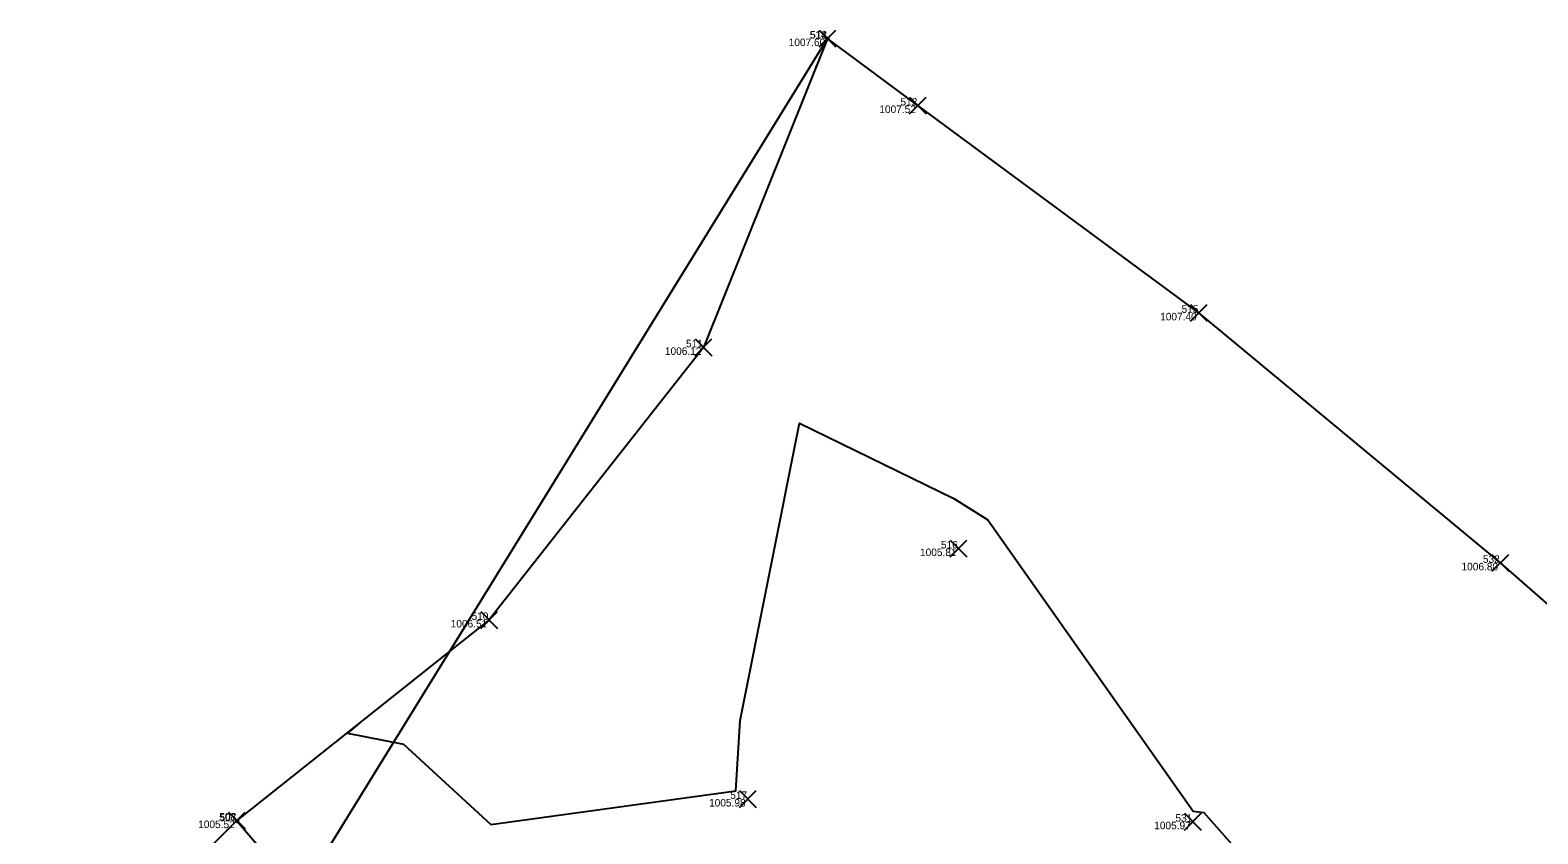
# Model space of a CAD drawing. Extents: x 2354693 to 2355622, y 637071 to 710080.
# Drawn here: x 2355160.1 to 2355399.4, y 709573.6 to 709701.2 of the extents above; entities that cross this region are included whole.
import ezdxf

# ---------------------------------------------------------------- set-up
doc = ezdxf.new("R2010")
doc.units = 0
for name, color, linetype in [('Default', 7, 'Continuous'), ('DT_X_Contour_Minor', 7, 'Continuous'), ('RD_X_Fence', 7, 'Continuous'), ('SV_X_Random_Point', 7, 'Continuous'), ('SV_X_Shot_Marker', 7, 'Continuous'), ('SV_X_Text_Elevation', 7, 'Continuous'), ('SV_X_Text_Name', 7, 'Continuous')]:
    doc.layers.add(name, color=color, linetype=linetype)

msp = doc.modelspace()

# ---------------------------------------------------------------- linework, layer by layer
at = {"layer": 'Default'}
msp.add_lwpolyline([(2355527.94, 709562.59), (2355435.81, 709579.57), (2355393.46, 709616.64), (2355345.61, 709656.34), (2355300.99, 709689.27), (2355286.64, 709699.9), (2355266.95, 709650.86), (2355232.94, 709607.57), (2355192.85, 709575.71), (2355160.05, 709542.81)], dxfattribs=at)
msp.add_lwpolyline([(2355527.94, 709562.59), (2355435.81, 709579.57), (2355393.46, 709616.64), (2355345.61, 709656.34), (2355300.99, 709689.27), (2355286.64, 709699.9), (2355266.95, 709650.86), (2355232.94, 709607.57), (2355192.85, 709575.71), (2355160.05, 709542.81)], dxfattribs=at)
at = {"layer": 'DT_X_Contour_Minor'}
msp.add_lwpolyline([(2355212.39, 709591.23), (2355210.41, 709589.57), (2355219.34, 709587.86), (2355233.18, 709575.1), (2355272.09, 709580.45), (2355272.76, 709591.59), (2355282.19, 709638.84), (2355306.72, 709626.88), (2355312.1, 709623.47), (2355344.67, 709577.18), (2355346.36, 709576.98), (2355350.77, 709572.01)], dxfattribs=at)
msp.add_lwpolyline([(2355212.39, 709591.23), (2355210.41, 709589.57), (2355219.34, 709587.86), (2355233.18, 709575.1), (2355272.09, 709580.45), (2355272.76, 709591.59), (2355282.19, 709638.84), (2355306.72, 709626.88), (2355312.1, 709623.47), (2355344.67, 709577.18), (2355346.36, 709576.98), (2355350.77, 709572.01)], dxfattribs=at)
at = {"layer": 'RD_X_Fence'}
msp.add_lwpolyline([(2355192.92, 709575.59), (2355202.86, 709563.98), (2355286.64, 709699.89)], dxfattribs=at)
at = {"layer": 'SV_X_Random_Point'}
for p, q in [((2355285.31, 709698.56), (2355287.98, 709701.23)), ((2355285.31, 709701.23), (2355287.98, 709698.56)), ((2355299.66, 709687.94), (2355302.32, 709690.61)), ((2355299.66, 709690.61), (2355302.32, 709687.94)), ((2355344.28, 709655), (2355346.94, 709657.67)), ((2355344.28, 709657.67), (2355346.94, 709655)), ((2355265.62, 709649.53), (2355268.29, 709652.2)), ((2355265.62, 709652.2), (2355268.29, 709649.53)), ((2355306.12, 709617.57), (2355308.78, 709620.24)), ((2355306.12, 709620.24), (2355308.78, 709617.57)), ((2355392.13, 709615.3), (2355394.79, 709617.97)), ((2355392.13, 709617.97), (2355394.79, 709615.3)), ((2355231.61, 709606.23), (2355234.27, 709608.9)), ((2355231.61, 709608.9), (2355234.27, 709606.23)), ((2355272.65, 709577.8), (2355275.31, 709580.47)), ((2355272.65, 709580.47), (2355275.31, 709577.8)), ((2355191.52, 709574.38), (2355194.18, 709577.04)), ((2355191.52, 709577.04), (2355194.18, 709574.38)), ((2355343.31, 709574.2), (2355345.98, 709576.87)), ((2355343.31, 709576.87), (2355345.98, 709574.2))]:
    msp.add_line(p, q, dxfattribs=at)
at = {"layer": 'SV_X_Shot_Marker'}
for p, q in [((2355286.64, 709700.19), (2355286.64, 709699.59)), ((2355286.94, 709699.89), (2355286.34, 709699.89)), ((2355192.92, 709575.89), (2355192.92, 709575.29)), ((2355193.22, 709575.59), (2355192.62, 709575.59))]:
    msp.add_line(p, q, dxfattribs=at)

# ---------------------------------------------------------------- texts
at = {"layer": 'SV_X_Text_Elevation'}
for s, p in [('1007.60', (2355280.48, 709698.7)), ('1007.52', (2355294.87, 709688.07)), ('1007.40', (2355339.45, 709655.14)), ('1006.12', (2355260.83, 709649.66)), ('1005.81', (2355301.33, 709617.71)), ('1006.80', (2355387.3, 709615.44)), ('1006.51', (2355226.82, 709606.37)), ('1005.98', (2355267.84, 709577.94)), ('1005.52', (2355186.73, 709574.51)), ('1005.97', (2355338.51, 709574.33))]:
    msp.add_text(s, height=1.2, dxfattribs=at).set_placement(p)
at = {"layer": 'SV_X_Text_Name'}
for s, p in [('514', (2355283.82, 709699.89)), ('513', (2355283.88, 709699.9)), ('512', (2355298.22, 709689.27)), ('515', (2355342.85, 709656.34)), ('511', (2355264.18, 709650.86)), ('516', (2355304.65, 709618.91)), ('532', (2355390.69, 709616.64)), ('510', (2355230.13, 709607.57)), ('517', (2355271.2, 709579.14)), ('508', (2355190.06, 709575.71)), ('507', (2355190.13, 709575.59)), ('531', (2355341.88, 709575.53))]:
    msp.add_text(s, height=1.2, dxfattribs=at).set_placement(p)

doc.saveas('drawing.dxf')
